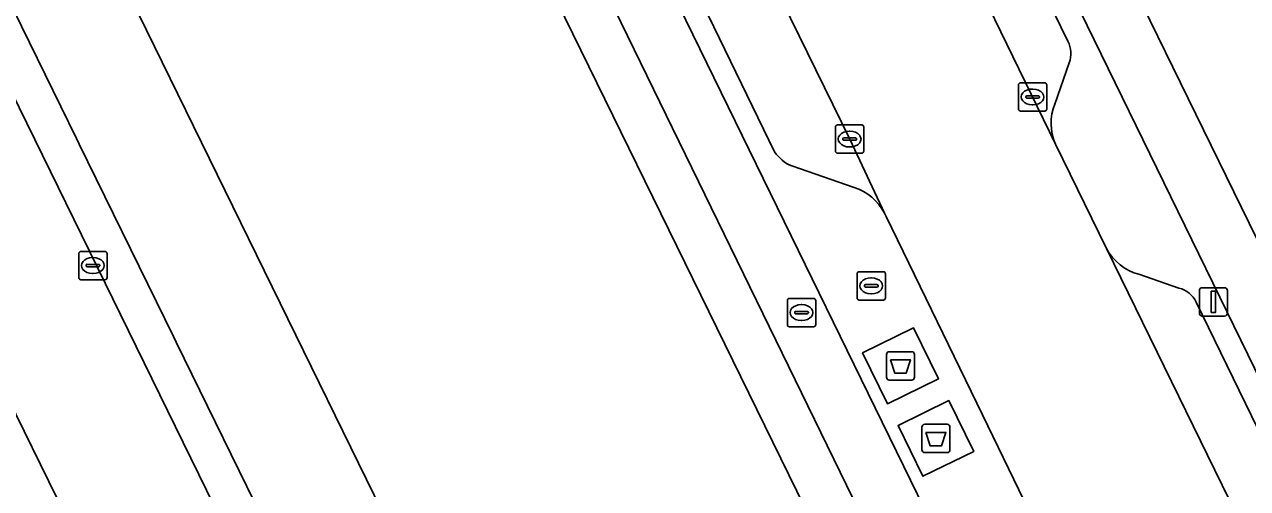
# Model space of a CAD drawing. Extents: x 160455 to 162082, y 388339 to 389736.
# Drawn here: x 160966.19 to 161009.36, y 388796.34 to 388812.72 of the extents above; entities that cross this region are included whole.
import ezdxf

# ---------------------------------------------------------------- set-up
doc = ezdxf.new("R2010")
doc.units = 0
for name, color, linetype in [('IMGEO_Afval_apart_plaats', 7, 'Continuous'), ('IMGEO_Fietspad_gesloten', 7, 'Continuous'), ('IMGEO_Kolk', 7, 'Continuous'), ('IMGEO_Lichtmast', 7, 'Continuous'), ('IMGEO_Pand', 7, 'Continuous'), ('IMGEO_Parkeervlak_open', 7, 'Continuous'), ('IMGEO_Rijbaan_lokaal_gesloten', 7, 'Continuous'), ('IMGEO_Rijbaan_lokaal_open', 7, 'Continuous'), ('IMGEO_Rioolput', 7, 'Continuous'), ('IMGEO_Verkeerseiland_open', 7, 'Continuous'), ('IMGEO_Voetpad_gesloten', 7, 'Continuous'), ('IMGEO_Voetpad_open', 7, 'Continuous')]:
    doc.layers.add(name, color=color, linetype=linetype)

msp = doc.modelspace()

# ---------------------------------------------------------------- linework, layer by layer
at = {"layer": 'IMGEO_Afval_apart_plaats'}
for p, q in [((160996.612, 388800.266), (160996.612, 388801.066)), ((160996.612, 388801.066), (160996.612, 388800.266)), ((160996.712, 388801.166), (160997.502, 388801.166)), ((160997.502, 388801.166), (160996.712, 388801.166)), ((160997.602, 388801.066), (160997.602, 388800.266)), ((160997.602, 388800.266), (160997.602, 388801.066)), ((160997.502, 388800.166), (160996.712, 388800.166)), ((160996.712, 388800.166), (160997.502, 388800.166)), ((160997.862, 388797.704), (160997.862, 388798.504)), ((160997.862, 388798.504), (160997.862, 388797.704)), ((160997.962, 388798.604), (160998.752, 388798.604)), ((160998.752, 388798.604), (160997.962, 388798.604)), ((160998.852, 388798.504), (160998.852, 388797.704)), ((160998.852, 388797.704), (160998.852, 388798.504)), ((160998.752, 388797.604), (160997.962, 388797.604)), ((160997.962, 388797.604), (160998.752, 388797.604))]:
    msp.add_line(p, q, dxfattribs=at)
for points in [[(160996.755, 388800.88), (160997.459, 388800.88), (160997.31, 388800.41), (160996.904, 388800.41), (160996.755, 388800.88)], [(160998.005, 388798.318), (160998.709, 388798.318), (160998.56, 388797.848), (160998.154, 388797.848), (160998.005, 388798.318)]]:
    msp.add_lwpolyline(points, dxfattribs=at)
for centre, start, end in [((160996.712, 388801.066), 90, 180), ((160996.712, 388801.066), 90, 180), ((160997.502, 388801.066), 0, 90), ((160997.502, 388801.066), 360, 90), ((160996.712, 388800.266), 180, 270), ((160996.712, 388800.266), 180, 270), ((160997.502, 388800.266), 270, 0), ((160997.502, 388800.266), 270, 0), ((160997.962, 388798.504), 90, 180), ((160997.962, 388798.504), 90, 180), ((160998.752, 388798.504), 0, 90), ((160998.752, 388798.504), 360, 90), ((160997.962, 388797.704), 180, 270), ((160997.962, 388797.704), 180, 270), ((160998.752, 388797.704), 270, 0), ((160998.752, 388797.704), 270, 0)]:
    msp.add_arc(centre, 0.1, start, end, dxfattribs=at)
at = {"layer": 'IMGEO_Fietspad_gesloten'}
for points in [[(161021.707, 388780.587), (161021.087, 388781.853), (161018.227, 388787.693), (161016.943, 388790.314), (161000, 388824.949), (160994.813, 388835.553), (160994.337, 388836.526), (160982.346, 388861.167), (160980.503, 388860.271), (160992.497, 388835.627), (160992.974, 388834.647), (161000, 388820.255), (161015.023, 388789.483), (161016.354, 388786.762), (161019.198, 388780.947), (161021.279, 388776.693), (161023.304, 388772.58), (161023.771, 388771.668), (161024.41, 388770.383), (161025.995, 388771.182)], [(161010.499, 388771.285), (161008.285, 388775.713), (161005.467, 388781.349), (161004.785, 388782.712), (161004.094, 388783.984), (161001.54, 388788.556), (161000, 388791.451), (160999.687, 388792.074), (160981.616, 388829.099), (160981.143, 388830.068), (160969.977, 388852.944)], [(160968.207, 388851.798), (160979.24, 388829.116), (160979.736, 388828.183), (160997.708, 388791.317), (160999.575, 388787.785), (161000, 388787.051), (161001.579, 388784.322), (161002.252, 388783.081), (161003.004, 388781.665), (161003.614, 388780.428), (161006.388, 388774.803), (161007.358, 388772.835)]]:
    msp.add_lwpolyline(points, dxfattribs=at)
at = {"layer": 'IMGEO_Kolk'}
for p, q in [((161001.269, 388809.731), (161001.269, 388810.583)), ((161001.344, 388810.657), (161002.196, 388810.657)), ((161002.27, 388810.583), (161002.27, 388809.731)), ((161001.528, 388810.151), (161001.528, 388810.163)), ((161001.966, 388810.114), (161001.568, 388810.114)), ((161001.571, 388810.2), (161001.969, 388810.2)), ((161001.757, 388810.437), (161001.782, 388810.437)), ((161002.012, 388810.163), (161002.012, 388810.151)), ((161001.78, 388809.877), (161001.755, 388809.877)), ((161002.196, 388809.657), (161001.344, 388809.657)), ((160994.811, 388808.246), (160994.811, 388809.098)), ((160994.886, 388809.172), (160995.738, 388809.172)), ((160995.299, 388808.952), (160995.324, 388808.952)), ((160995.812, 388809.098), (160995.812, 388808.246)), ((160995.07, 388808.666), (160995.07, 388808.678)), ((160995.508, 388808.629), (160995.11, 388808.629)), ((160995.113, 388808.715), (160995.511, 388808.715)), ((160995.322, 388808.392), (160995.297, 388808.392)), ((160995.554, 388808.678), (160995.554, 388808.666)), ((160995.738, 388808.172), (160994.886, 388808.172)), ((160968.101, 388803.781), (160968.101, 388804.633)), ((160968.176, 388804.707), (160969.028, 388804.707)), ((160969.102, 388804.633), (160969.102, 388803.781)), ((160968.36, 388804.201), (160968.36, 388804.213)), ((160968.798, 388804.164), (160968.4, 388804.164)), ((160968.403, 388804.25), (160968.801, 388804.25)), ((160968.589, 388804.487), (160968.614, 388804.487)), ((160968.844, 388804.213), (160968.844, 388804.201)), ((160969.028, 388803.707), (160968.176, 388803.707)), ((160968.612, 388803.927), (160968.587, 388803.927))]:
    msp.add_line(p, q, dxfattribs=at)
for points in [[(161001.269, 388809.731), (161001.269, 388810.583)], [(161001.344, 388810.657), (161002.196, 388810.657)], [(161002.27, 388810.583), (161002.27, 388809.731)], [(161002.196, 388809.657), (161001.344, 388809.657)], [(160994.811, 388808.246), (160994.811, 388809.098)], [(160994.886, 388809.172), (160995.738, 388809.172)], [(160995.812, 388809.098), (160995.812, 388808.246)], [(160995.738, 388808.172), (160994.886, 388808.172)], [(160968.101, 388803.781), (160968.101, 388804.633)], [(160968.176, 388804.707), (160969.028, 388804.707)], [(160969.102, 388804.633), (160969.102, 388803.781)], [(160969.028, 388803.707), (160968.176, 388803.707)]]:
    msp.add_lwpolyline(points, dxfattribs=at)
for centre, radius, start, end in [((161001.346, 388810.581), 0.0765, 91.552, 178.448), ((161001.346, 388810.581), 0.0765, 91.552, 178.448), ((161002.194, 388810.581), 0.0765, 1.552, 88.448), ((161002.194, 388810.581), 0.0765, 1.552, 88.448), ((161001.568, 388810.16), 0.0403, 85.8775, 175.7526), ((161001.565, 388810.15), 0.0366, 178.938, 274.7102), ((161001.969, 388810.157), 0.043, 264.8664, 352.4533), ((161001.973, 388810.162), 0.0386, 1.7309, 96.639), ((161001.346, 388809.733), 0.0765, 181.552, 268.448), ((161001.346, 388809.733), 0.0765, 181.552, 268.448), ((161002.194, 388809.733), 0.0765, 271.552, 358.448), ((161002.194, 388809.733), 0.0765, 271.552, 358.448), ((160994.888, 388809.096), 0.0765, 91.552, 178.448), ((160994.888, 388809.096), 0.0765, 91.552, 178.448), ((160995.736, 388809.096), 0.0765, 1.552, 88.448), ((160995.736, 388809.096), 0.0765, 1.552, 88.448), ((160995.11, 388808.675), 0.0403, 85.8775, 175.7526), ((160995.107, 388808.665), 0.0366, 178.938, 274.7102), ((160995.511, 388808.672), 0.043, 264.8664, 352.4533), ((160995.515, 388808.677), 0.0386, 1.7309, 96.639), ((160994.888, 388808.248), 0.0765, 181.552, 268.448), ((160994.888, 388808.248), 0.0765, 181.552, 268.448), ((160995.736, 388808.248), 0.0765, 271.552, 358.448), ((160995.736, 388808.248), 0.0765, 271.552, 358.448), ((160968.178, 388804.631), 0.0765, 91.552, 178.448), ((160968.178, 388804.631), 0.0765, 91.552, 178.448), ((160969.026, 388804.631), 0.0765, 1.552, 88.448), ((160969.026, 388804.631), 0.0765, 1.552, 88.448), ((160968.4, 388804.21), 0.0403, 85.8775, 175.7526), ((160968.397, 388804.2), 0.0366, 178.938, 274.7102), ((160968.801, 388804.207), 0.043, 264.8664, 352.4533), ((160968.805, 388804.212), 0.0386, 1.7309, 96.639), ((160968.178, 388803.783), 0.0765, 181.552, 268.448), ((160968.178, 388803.783), 0.0765, 181.552, 268.448), ((160969.026, 388803.783), 0.0765, 271.552, 358.448), ((160969.026, 388803.783), 0.0765, 271.552, 358.448)]:
    msp.add_arc(centre, radius, start, end, dxfattribs=at)
for centre, major_axis, ratio, start_param, end_param in [((161001.756, 388810.157), (-0.387, 0.002), 0.722429, 4.712389, 7.853982), ((161001.781, 388810.157), (-0.39, 0.002), 0.717154, 1.570796, 4.712389), ((160995.298, 388808.672), (-0.387, 0.002), 0.722429, 4.712389, 7.853982), ((160995.323, 388808.672), (-0.39, 0.002), 0.717154, 1.570796, 4.712389), ((160968.588, 388804.207), (-0.387, 0.002), 0.722429, 4.712389, 7.853982), ((160968.613, 388804.207), (-0.39, 0.002), 0.717154, 1.570796, 4.712389)]:
    msp.add_ellipse(centre, major_axis=major_axis, ratio=ratio, start_param=start_param, end_param=end_param, dxfattribs=at)
at = {"layer": 'IMGEO_Lichtmast'}
for p, q in [((161007.656, 388802.525), (161007.656, 388803.325)), ((161007.656, 388803.325), (161007.656, 388802.525)), ((161007.756, 388803.425), (161008.546, 388803.425)), ((161008.546, 388803.425), (161007.756, 388803.425)), ((161008.646, 388803.325), (161008.646, 388802.525)), ((161008.646, 388802.525), (161008.646, 388803.325)), ((161008.546, 388802.425), (161007.756, 388802.425)), ((161007.756, 388802.425), (161008.546, 388802.425))]:
    msp.add_line(p, q, dxfattribs=at)
msp.add_lwpolyline([(161008.076, 388803.3), (161008.226, 388803.3), (161008.226, 388802.55), (161008.076, 388802.55), (161008.076, 388803.3)], dxfattribs=at)
for centre, start, end in [((161007.756, 388803.325), 90, 180), ((161007.756, 388803.325), 90, 180), ((161008.546, 388803.325), 0, 90), ((161008.546, 388803.325), 360, 90), ((161007.756, 388802.525), 180, 270), ((161007.756, 388802.525), 180, 270), ((161008.546, 388802.525), 270, 0), ((161008.546, 388802.525), 270, 0)]:
    msp.add_arc(centre, 0.1, start, end, dxfattribs=at)
at = {"layer": 'IMGEO_Pand'}
msp.add_lwpolyline([(160958.008, 388838.002), (160981.864, 388789.304), (160982.464, 388788.112), (160979.126, 388786.488), (160980.561, 388783.742), (160980.302, 388783.611), (160979.119, 388783.035), (160982.393, 388776.332), (160982.871, 388775.355), (160982.973, 388775.146), (160984.612, 388771.79), (160998.487, 388778.589), (160998.699, 388778.693), (160997.633, 388780.863), (160996.841, 388782.477), (160993.121, 388790.05), (160996.05, 388791.339), (160995.917, 388791.642), (160995.608, 388791.477), (160994.013, 388794.764), (160994.324, 388794.902), (160994.202, 388795.177), (160994.015, 388795.086), (160972.262, 388839.513)], dxfattribs=at)
at = {"layer": 'IMGEO_Parkeervlak_open'}
for points in [[(160981.435, 388855.804), (160979.981, 388856.335), (160979.112, 388856.719), (160984.865, 388844.805), (160993.848, 388826.468), (161000, 388813.8), (161002.577, 388808.494)], [(161003.016, 388812.13), (161000, 388818.304), (160992.207, 388834.257), (160991.785, 388835.246), (160982.005, 388855.326)], [(160996.539, 388806.059), (160995.313, 388808.673), (160987.843, 388823.92), (160979.536, 388840.94), (160973.268, 388853.82), (160973.057, 388852.946), (160972.324, 388850.724)], [(160972.397, 388849.97), (160981.87, 388830.442), (160982.341, 388829.49), (160992.665, 388808.222)], [(161002.552, 388809.907), (161003.066, 388811.363)], [(160993.266, 388807.726), (160995.474, 388806.965)], [(161004.377, 388804.81), (161013.812, 388785.499), (161016.399, 388780.205)], [(161006.934, 388803.414), (161005.522, 388803.898)], [(161016.791, 388784.041), (161015.615, 388786.395), (161014.267, 388789.092), (161007.541, 388802.916)]]:
    msp.add_lwpolyline(points, dxfattribs=at)
for points in [[(160954.509, 388836.286), (160957.747, 388829.674), (160957.844, 388829.476), (160961.184, 388822.655), (160961.281, 388822.457), (160964.601, 388815.677), (160964.697, 388815.479), (160968.02, 388808.694), (160968.117, 388808.496), (160971.445, 388801.7), (160971.541, 388801.502), (160974.872, 388794.7), (160974.969, 388794.502), (160978.315, 388787.67), (160978.413, 388787.472), (160981.864, 388789.304), (160958.008, 388838.002), (160955.581, 388836.819)], [(160948.872, 388833.674), (160944.14, 388831.355), (160962.609, 388793.497), (160962.686, 388793.342), (160964.475, 388789.746), (160962.46, 388788.776), (160966.804, 388779.925), (160971.277, 388770.846), (160975.724, 388773.041), (160967.282, 388790.15), (160969.637, 388791.303)]]:
    msp.add_lwpolyline(points, close=True, dxfattribs=at)
for centre, radius, start, end in [((161002.15, 388811.688), 0.972, 340.4433, 27.0162), ((161004.258, 388809.23), 1.835, 158.3626, 203.6647), ((160993.761, 388808.938), 1.309, 213.1459, 247.789), ((160994.903, 388805.215), 1.84, 27.2847, 71.9394), ((161005.996, 388805.667), 1.832, 207.9109, 255.014), ((161006.718, 388802.531), 0.909, 25.0362, 76.231)]:
    msp.add_arc(centre, radius, start, end, dxfattribs=at)
at = {"layer": 'IMGEO_Rijbaan_lokaal_gesloten'}
msp.add_lwpolyline([(160979.536, 388840.94), (160987.843, 388823.92), (160995.313, 388808.673), (160996.539, 388806.059), (160996.597, 388805.936), (161000, 388798.941), (161001.477, 388795.905), (161003.696, 388791.355), (161007.946, 388782.582), (161010.71, 388776.876), (161010.836, 388776.615), (161011.542, 388775.192), (161017.389, 388778.145), (161016.639, 388779.72), (161016.543, 388779.921), (161016.451, 388780.099), (161016.399, 388780.205), (161013.812, 388785.499), (161004.377, 388804.81), (161002.577, 388808.494), (161000, 388813.8), (160993.848, 388826.468), (160984.865, 388844.805)], dxfattribs=at)
at = {"layer": 'IMGEO_Rijbaan_lokaal_open'}
msp.add_lwpolyline([(160946.622, 388838.248), (160948.872, 388833.674), (160969.637, 388791.303), (160967.282, 388790.15), (160975.724, 388773.041), (160982.393, 388776.332), (160979.119, 388783.035), (160977.581, 388786.134), (160953.303, 388835.701)], dxfattribs=at)
at = {"layer": 'IMGEO_Rioolput'}
for p, q in [((160995.575, 388803.064), (160995.575, 388803.916)), ((160995.65, 388803.99), (160996.502, 388803.99)), ((160996.063, 388803.77), (160996.088, 388803.77)), ((160996.576, 388803.916), (160996.576, 388803.064)), ((160995.834, 388803.484), (160995.834, 388803.496)), ((160996.272, 388803.447), (160995.874, 388803.447)), ((160995.877, 388803.533), (160996.275, 388803.533)), ((160996.086, 388803.21), (160996.061, 388803.21)), ((160996.318, 388803.496), (160996.318, 388803.484)), ((160993.113, 388802.121), (160993.113, 388802.973)), ((160993.188, 388803.047), (160994.04, 388803.047)), ((160993.601, 388802.827), (160993.626, 388802.827)), ((160994.114, 388802.973), (160994.114, 388802.121)), ((160996.502, 388802.99), (160995.65, 388802.99)), ((160993.372, 388802.541), (160993.372, 388802.553)), ((160993.81, 388802.504), (160993.412, 388802.504)), ((160993.415, 388802.59), (160993.813, 388802.59)), ((160993.856, 388802.553), (160993.856, 388802.541)), ((160994.04, 388802.047), (160993.188, 388802.047)), ((160993.624, 388802.267), (160993.599, 388802.267))]:
    msp.add_line(p, q, dxfattribs=at)
for points in [[(160995.575, 388803.064), (160995.575, 388803.916)], [(160995.65, 388803.99), (160996.502, 388803.99)], [(160996.576, 388803.916), (160996.576, 388803.064)], [(160993.113, 388802.121), (160993.113, 388802.973)], [(160993.188, 388803.047), (160994.04, 388803.047)], [(160994.114, 388802.973), (160994.114, 388802.121)], [(160996.502, 388802.99), (160995.65, 388802.99)], [(160994.04, 388802.047), (160993.188, 388802.047)]]:
    msp.add_lwpolyline(points, dxfattribs=at)
for centre, radius, start, end in [((160995.652, 388803.914), 0.0765, 91.552, 178.448), ((160995.652, 388803.914), 0.0765, 91.552, 178.448), ((160996.5, 388803.914), 0.0765, 1.552, 88.448), ((160996.5, 388803.914), 0.0765, 1.552, 88.448), ((160995.874, 388803.493), 0.0403, 85.8775, 175.7526), ((160995.871, 388803.483), 0.0366, 178.938, 274.7102), ((160996.275, 388803.49), 0.043, 264.8664, 352.4533), ((160996.279, 388803.495), 0.0386, 1.7309, 96.639), ((160993.19, 388802.971), 0.0765, 91.552, 178.448), ((160993.19, 388802.971), 0.0765, 91.552, 178.448), ((160994.038, 388802.971), 0.0765, 1.552, 88.448), ((160994.038, 388802.971), 0.0765, 1.552, 88.448), ((160995.652, 388803.066), 0.0765, 181.552, 268.448), ((160995.652, 388803.066), 0.0765, 181.552, 268.448), ((160996.5, 388803.066), 0.0765, 271.552, 358.448), ((160996.5, 388803.066), 0.0765, 271.552, 358.448), ((160993.412, 388802.55), 0.0403, 85.8775, 175.7526), ((160993.409, 388802.54), 0.0366, 178.938, 274.7102), ((160993.813, 388802.547), 0.043, 264.8664, 352.4533), ((160993.817, 388802.552), 0.0386, 1.7309, 96.639), ((160993.19, 388802.123), 0.0765, 181.552, 268.448), ((160993.19, 388802.123), 0.0765, 181.552, 268.448), ((160994.038, 388802.123), 0.0765, 271.552, 358.448), ((160994.038, 388802.123), 0.0765, 271.552, 358.448)]:
    msp.add_arc(centre, radius, start, end, dxfattribs=at)
for centre, major_axis, ratio, start_param, end_param in [((160996.062, 388803.49), (-0.387, 0.002), 0.722429, 4.712389, 7.853982), ((160996.087, 388803.49), (-0.39, 0.002), 0.717154, 1.570796, 4.712389), ((160993.6, 388802.547), (-0.387, 0.002), 0.722429, 4.712389, 7.853982), ((160993.625, 388802.547), (-0.39, 0.002), 0.717154, 1.570796, 4.712389)]:
    msp.add_ellipse(centre, major_axis=major_axis, ratio=ratio, start_param=start_param, end_param=end_param, dxfattribs=at)
at = {"layer": 'IMGEO_Verkeerseiland_open'}
for points in [[(161007.541, 388802.916), (161014.267, 388789.092), (161015.023, 388789.483), (161000, 388820.255), (160992.974, 388834.647), (160992.207, 388834.257), (161000, 388818.304), (161003.016, 388812.13)], [(160992.665, 388808.222), (160982.341, 388829.49), (160981.616, 388829.099), (160999.687, 388792.074), (161000, 388791.451), (161001.54, 388788.556), (161004.094, 388783.984), (161004.838, 388784.4), (161001.027, 388792.26)], [(161003.066, 388811.363), (161002.552, 388809.907)], [(161002.577, 388808.494), (161004.377, 388804.81)], [(160995.474, 388806.965), (160993.266, 388807.726)], [(161001.477, 388795.905), (161000, 388798.941), (160996.597, 388805.936), (160996.539, 388806.059)], [(161005.522, 388803.898), (161006.934, 388803.414)]]:
    msp.add_lwpolyline(points, dxfattribs=at)
for points in [[(160996.647, 388799.328), (160995.77, 388801.126), (160997.567, 388802.003), (160998.444, 388800.206)], [(160997.897, 388796.767), (160997.02, 388798.564), (160998.817, 388799.442), (160999.694, 388797.644)]]:
    msp.add_lwpolyline(points, close=True, dxfattribs=at)
for centre, radius, start, end in [((161002.15, 388811.688), 0.972, 340.4433, 27.0162), ((161004.258, 388809.23), 1.835, 158.3626, 203.6647), ((160993.761, 388808.938), 1.309, 213.1459, 247.789), ((160994.903, 388805.215), 1.84, 27.2847, 71.9394), ((161005.996, 388805.667), 1.832, 207.9109, 255.014), ((161006.718, 388802.531), 0.909, 25.0362, 76.231)]:
    msp.add_arc(centre, radius, start, end, dxfattribs=at)
at = {"layer": 'IMGEO_Voetpad_gesloten'}
for points in [[(160997.567, 388802.003), (160995.77, 388801.126), (160996.647, 388799.328), (160998.444, 388800.206)], [(160998.817, 388799.442), (160997.02, 388798.564), (160997.897, 388796.767), (160999.694, 388797.644)]]:
    msp.add_lwpolyline(points, close=True, dxfattribs=at)
at = {"layer": 'IMGEO_Voetpad_open'}
for points in [[(160972.262, 388839.513), (160994.015, 388795.086), (160994.202, 388795.177), (160994.324, 388794.902), (160994.013, 388794.764), (160995.608, 388791.477), (160995.917, 388791.642), (160996.05, 388791.339), (160993.121, 388790.05), (160996.841, 388782.477), (160999.117, 388783.573), (160999.823, 388782.158), (161000.353, 388782.431), (161000.459, 388782.204), (161002.252, 388783.081), (161001.579, 388784.322), (161000, 388787.051), (160999.575, 388787.785), (160997.708, 388791.317), (160979.736, 388828.183), (160978.413, 388827.493), (160971.593, 388841.435)], [(161010.338, 388814.21), (161008.468, 388813.304), (161004.588, 388821.247), (161006.449, 388822.157), (161000, 388835.333), (160998.917, 388837.546), (160994.813, 388835.553), (161000, 388824.949), (161016.943, 388790.314), (161018.227, 388787.693), (161021.087, 388781.853), (161021.707, 388780.587)]]:
    msp.add_lwpolyline(points, dxfattribs=at)
msp.add_lwpolyline([(160953.303, 388835.701), (160977.581, 388786.134), (160977.52, 388786.299), (160977.521, 388786.937), (160978.413, 388787.472), (160978.315, 388787.67), (160974.969, 388794.502), (160974.872, 388794.7), (160971.541, 388801.502), (160971.445, 388801.7), (160968.117, 388808.496), (160968.02, 388808.694), (160964.697, 388815.479), (160964.601, 388815.677), (160961.281, 388822.457), (160961.184, 388822.655), (160957.844, 388829.476), (160957.747, 388829.674), (160954.509, 388836.286), (160953.653, 388835.86)], close=True, dxfattribs=at)

doc.saveas('drawing.dxf')
